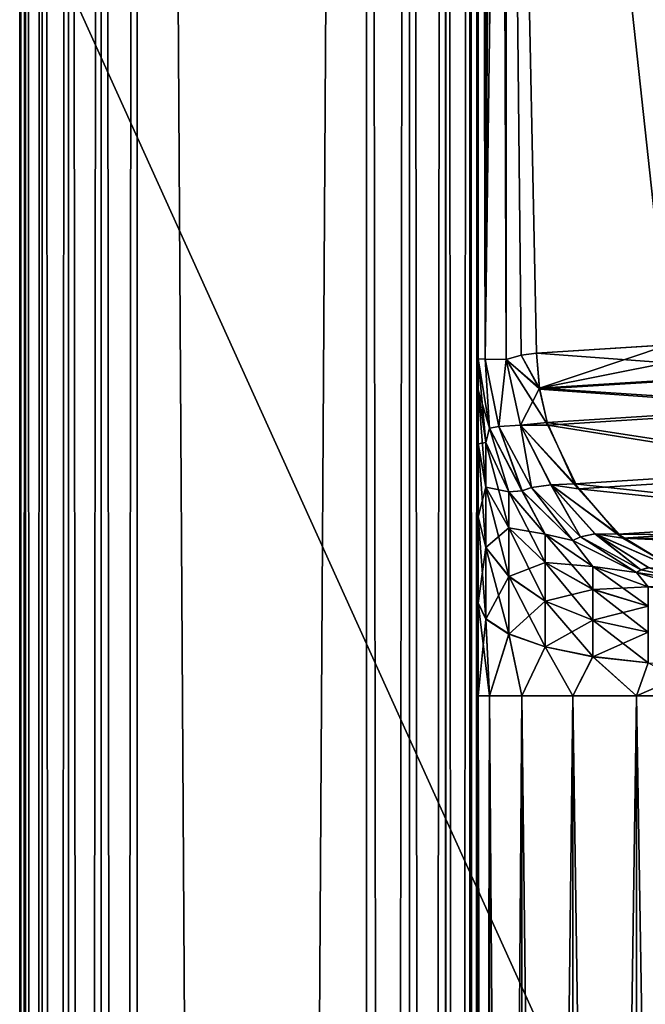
# Model space of a CAD drawing. Header units: millimetres. Extents: x -41 to 11, y -3 to 963.
# Tile 1000 of 1056: x -40.88 to -39.51, y 923.99 to 926.13. Entities that reach past the tile are written whole.
import ezdxf

# ---------------------------------------------------------------- set-up
doc = ezdxf.new("R2010")
doc.units = ezdxf.units.MM
doc.header["$LTSCALE"] = 65.185185
for name, color, linetype in [('2190', 7, 'CONTINUOUS'), ('2194', 7, 'CONTINUOUS'), ('2199', 7, 'CONTINUOUS'), ('2200', 7, 'CONTINUOUS'), ('2201', 7, 'CONTINUOUS'), ('2203', 7, 'CONTINUOUS'), ('2204', 7, 'CONTINUOUS'), ('2218', 7, 'CONTINUOUS'), ('2268', 7, 'CONTINUOUS'), ('2311', 7, 'CONTINUOUS'), ('2312', 7, 'CONTINUOUS'), ('2314', 7, 'CONTINUOUS'), ('2315', 7, 'CONTINUOUS'), ('2343', 7, 'CONTINUOUS'), ('2344', 7, 'CONTINUOUS'), ('2363', 7, 'CONTINUOUS'), ('2364', 7, 'CONTINUOUS'), ('2368', 7, 'CONTINUOUS'), ('2369', 7, 'CONTINUOUS'), ('2375', 7, 'CONTINUOUS'), ('2376', 7, 'CONTINUOUS'), ('2377', 7, 'CONTINUOUS'), ('2410', 7, 'CONTINUOUS'), ('2414', 7, 'CONTINUOUS'), ('3163', 7, 'CONTINUOUS'), ('3165', 7, 'CONTINUOUS'), ('3166', 7, 'CONTINUOUS'), ('3226', 7, 'CONTINUOUS'), ('3227', 7, 'CONTINUOUS')]:
    doc.layers.add(name, color=color, linetype=linetype)

msp = doc.modelspace()

# ---------------------------------------------------------------- linework, layer by layer
at = {"layer": '2190', "linetype": 'Continuous'}
for points in [[(-38.9462, 925.3205, 88.3065), (-38.9121, 925.2737, 88.244), (-39.8156, 928.6981, 89.8859), (-38.9462, 925.3205, 88.3065)], [(-38.984, 925.3617, 88.3761), (-38.9462, 925.3205, 88.3065), (-39.8156, 928.6981, 89.8859), (-38.984, 925.3617, 88.3761)], [(-39.057, 925.4153, 88.5109), (-38.984, 925.3617, 88.3761), (-39.8156, 928.6981, 89.8859), (-39.057, 925.4153, 88.5109)], [(-39.0747, 925.4237, 88.5436), (-39.057, 925.4153, 88.5109), (-39.8156, 928.6981, 89.8859), (-39.0747, 925.4237, 88.5436)], [(-39.1751, 925.4421, 88.7295), (-39.0747, 925.4237, 88.5436), (-39.8156, 928.6981, 89.8859), (-39.1751, 925.4421, 88.7295)], [(-39.7479, 925.4062, 89.7875), (-39.1751, 925.4421, 88.7295), (-39.8156, 928.6981, 89.8859), (-39.7479, 925.4062, 89.7875)], [(-39.7811, 925.4016, 89.8488), (-39.7479, 925.4062, 89.7875), (-39.8156, 928.6981, 89.8859), (-39.7811, 925.4016, 89.8488)], [(-39.8142, 925.392, 89.9095), (-39.7811, 925.4016, 89.8488), (-39.8156, 928.6981, 89.8859), (-39.8142, 925.392, 89.9095)], [(-38.9121, 925.2737, 88.244), (-37.2415, 928.0826, 85.0042), (-39.8156, 928.6981, 89.8859), (-38.9121, 925.2737, 88.244)], [(-39.4602, 925.4242, 89.2571), (-39.1751, 925.4421, 88.7295), (-39.7479, 925.4062, 89.7875), (-39.4602, 925.4242, 89.2571)]]:
    msp.add_3dface(points, dxfattribs=at)
at = {"layer": '2194', "linetype": 'Continuous'}
for points in [[(-37.2415, 928.0826, 16.9958), (-37.2415, 922.4816, 16.8076), (-39.8172, 932.0157, 12.1406), (-37.2415, 928.0826, 16.9958)], [(-39.8172, 932.0157, 12.1406), (-37.2415, 922.4816, 16.8076), (-39.8156, 928.6981, 12.1141), (-39.8172, 932.0157, 12.1406)], [(-38.9782, 925.3559, 13.6345), (-39.8156, 928.6981, 12.1141), (-38.9019, 925.2574, 13.7747), (-38.9782, 925.3559, 13.6345)], [(-39.8156, 928.6981, 12.1141), (-37.2415, 922.4816, 16.8076), (-38.9019, 925.2574, 13.7747), (-39.8156, 928.6981, 12.1141)], [(-38.982, 925.3597, 13.6275), (-39.8156, 928.6981, 12.1141), (-38.9782, 925.3559, 13.6345), (-38.982, 925.3597, 13.6275)], [(-39.0728, 925.4229, 13.4599), (-39.8156, 928.6981, 12.1141), (-38.982, 925.3597, 13.6275), (-39.0728, 925.4229, 13.4599)], [(-39.0766, 925.4246, 13.4529), (-39.8156, 928.6981, 12.1141), (-39.0728, 925.4229, 13.4599), (-39.0766, 925.4246, 13.4529)], [(-39.1751, 925.4421, 13.2705), (-39.8156, 928.6981, 12.1141), (-39.0766, 925.4246, 13.4529), (-39.1751, 925.4421, 13.2705)], [(-39.4602, 925.4242, 12.7429), (-39.8156, 928.6981, 12.1141), (-39.1751, 925.4421, 13.2705), (-39.4602, 925.4242, 12.7429)], [(-39.7479, 925.4062, 12.2125), (-39.8156, 928.6981, 12.1141), (-39.4602, 925.4242, 12.7429), (-39.7479, 925.4062, 12.2125)], [(-39.7813, 925.4016, 12.1512), (-39.8156, 928.6981, 12.1141), (-39.7479, 925.4062, 12.2125), (-39.7813, 925.4016, 12.1512)], [(-39.8142, 925.392, 12.0905), (-39.8156, 928.6981, 12.1141), (-39.7813, 925.4016, 12.1512), (-39.8142, 925.392, 12.0905)]]:
    msp.add_3dface(points, dxfattribs=at)
at = {"layer": '2199', "linetype": 'Continuous'}
for points in [[(-39.8595, 925.3928, 90.0248), (-39.875, 938.6882, 90.024), (-39.875, 932.041, 90.0923), (-39.8595, 925.3928, 90.0248)], [(-39.8613, 938.6869, 89.9076), (-39.875, 938.6882, 90.024), (-39.8595, 925.3928, 90.0248), (-39.8613, 938.6869, 89.9076)], [(-39.8142, 925.392, 89.9095), (-39.8613, 938.6869, 89.9076), (-39.8595, 925.3928, 90.0248), (-39.8142, 925.392, 89.9095)], [(-39.8142, 925.392, 89.9095), (-39.8156, 928.6981, 89.8859), (-39.8613, 938.6869, 89.9076), (-39.8142, 925.392, 89.9095)], [(-39.875, 925.3938, 90.1483), (-39.8595, 925.3928, 90.0248), (-39.875, 932.041, 90.0923), (-39.875, 925.3938, 90.1483)]]:
    msp.add_3dface(points, dxfattribs=at)
at = {"layer": '2200', "linetype": 'Continuous'}
for points in [[(-39.8595, 925.3928, 90.0248), (-39.875, 925.3938, 90.1483), (-39.8505, 925.2422, 90.1178), (-39.8595, 925.3928, 90.0248)], [(-39.8142, 925.392, 89.9095), (-39.8595, 925.3928, 90.0248), (-39.8299, 925.246, 90.0027), (-39.8142, 925.392, 89.9095)], [(-39.8299, 925.246, 90.0027), (-39.8595, 925.3928, 90.0248), (-39.8505, 925.2422, 90.1178), (-39.8299, 925.246, 90.0027)], [(-39.8142, 925.392, 89.9095), (-39.8299, 925.246, 90.0027), (-39.7828, 925.2491, 89.8977), (-39.8142, 925.392, 89.9095)], [(-39.7794, 925.1055, 90.0902), (-39.8299, 925.246, 90.0027), (-39.8505, 925.2422, 90.1178), (-39.7794, 925.1055, 90.0902)], [(-39.8299, 925.246, 90.0027), (-39.7586, 925.1127, 89.994), (-39.7828, 925.2491, 89.8977), (-39.8299, 925.246, 90.0027)], [(-39.7586, 925.1127, 89.994), (-39.8299, 925.246, 90.0027), (-39.7794, 925.1055, 90.0902), (-39.7586, 925.1127, 89.994)], [(-39.7828, 925.2491, 89.8977), (-39.7586, 925.1127, 89.994), (-39.7162, 925.1188, 89.9076), (-39.7828, 925.2491, 89.8977)], [(-39.7586, 925.1127, 89.994), (-39.6521, 925.0052, 89.9994), (-39.7162, 925.1188, 89.9076), (-39.7586, 925.1127, 89.994)], [(-39.7162, 925.1188, 89.9076), (-39.6521, 925.0052, 89.9994), (-39.6204, 925.0122, 89.9381), (-39.7162, 925.1188, 89.9076)], [(-39.6688, 924.9972, 90.0683), (-39.7586, 925.1127, 89.994), (-39.7794, 925.1055, 90.0902), (-39.6688, 924.9972, 90.0683)], [(-39.6521, 925.0052, 89.9994), (-39.7586, 925.1127, 89.994), (-39.6688, 924.9972, 90.0683), (-39.6521, 925.0052, 89.9994)], [(-39.6521, 925.0052, 89.9994), (-39.5202, 924.9333, 90.0185), (-39.6204, 925.0122, 89.9381), (-39.6521, 925.0052, 89.9994)], [(-39.6204, 925.0122, 89.9381), (-39.5202, 924.9333, 90.0185), (-39.5032, 924.9383, 89.9868), (-39.6204, 925.0122, 89.9381)], [(-39.5295, 924.9276, 90.0543), (-39.6521, 925.0052, 89.9994), (-39.6688, 924.9972, 90.0683), (-39.5295, 924.9276, 90.0543)], [(-39.5202, 924.9333, 90.0185), (-39.6521, 925.0052, 89.9994), (-39.5295, 924.9276, 90.0543), (-39.5202, 924.9333, 90.0185)], [(-39.375, 924.9036, 90.0494), (-39.5202, 924.9333, 90.0185), (-39.5295, 924.9276, 90.0543), (-39.375, 924.9036, 90.0494)], [(-39.5202, 924.9333, 90.0185), (-39.375, 924.9036, 90.0494), (-39.5032, 924.9383, 89.9868), (-39.5202, 924.9333, 90.0185)]]:
    msp.add_3dface(points, dxfattribs=at)
at = {"layer": '2201', "linetype": 'Continuous'}
for points in [[(-39.858, 925.2111, 90.2825), (-39.875, 925.3938, 90.1483), (-39.875, 925.3264, 90.3414), (-39.858, 925.2111, 90.2825)], [(-39.8505, 925.2422, 90.1178), (-39.875, 925.3938, 90.1483), (-39.858, 925.2111, 90.2825), (-39.8505, 925.2422, 90.1178)], [(-39.858, 925.2111, 90.2825), (-39.875, 925.3264, 90.3414), (-39.858, 925.1138, 90.4218), (-39.858, 925.2111, 90.2825)], [(-39.858, 925.1138, 90.4218), (-39.875, 925.3264, 90.3414), (-39.875, 925.2088, 90.5097), (-39.858, 925.1138, 90.4218)], [(-39.808, 925.1038, 90.2276), (-39.8505, 925.2422, 90.1178), (-39.858, 925.2111, 90.2825), (-39.808, 925.1038, 90.2276)], [(-39.7794, 925.1055, 90.0902), (-39.8505, 925.2422, 90.1178), (-39.808, 925.1038, 90.2276), (-39.7794, 925.1055, 90.0902)], [(-39.858, 924.9824, 90.5294), (-39.875, 925.2088, 90.5097), (-39.875, 925.0499, 90.6398), (-39.858, 924.9824, 90.5294)], [(-39.858, 925.1138, 90.4218), (-39.875, 925.2088, 90.5097), (-39.858, 924.9824, 90.5294), (-39.858, 925.1138, 90.4218)], [(-39.808, 925.1038, 90.2276), (-39.858, 925.2111, 90.2825), (-39.808, 925.0254, 90.3398), (-39.808, 925.1038, 90.2276)], [(-39.808, 925.0254, 90.3398), (-39.858, 925.2111, 90.2825), (-39.858, 925.1138, 90.4218), (-39.808, 925.0254, 90.3398)], [(-39.808, 925.0254, 90.3398), (-39.858, 925.1138, 90.4218), (-39.808, 924.9195, 90.4265), (-39.808, 925.0254, 90.3398)], [(-39.808, 924.9195, 90.4265), (-39.858, 925.1138, 90.4218), (-39.858, 924.9824, 90.5294), (-39.808, 924.9195, 90.4265)], [(-39.7286, 925.0116, 90.1805), (-39.7794, 925.1055, 90.0902), (-39.808, 925.1038, 90.2276), (-39.7286, 925.0116, 90.1805)], [(-39.7286, 924.9494, 90.2694), (-39.808, 925.1038, 90.2276), (-39.808, 925.0254, 90.3398), (-39.7286, 924.9494, 90.2694)], [(-39.7286, 925.0116, 90.1805), (-39.808, 925.1038, 90.2276), (-39.7286, 924.9494, 90.2694), (-39.7286, 925.0116, 90.1805)], [(-39.6688, 924.9972, 90.0683), (-39.7794, 925.1055, 90.0902), (-39.7286, 925.0116, 90.1805), (-39.6688, 924.9972, 90.0683)], [(-39.858, 924.9824, 90.5294), (-39.875, 925.0499, 90.6398), (-39.858, 924.8267, 90.5974), (-39.858, 924.9824, 90.5294)], [(-39.858, 924.8267, 90.5974), (-39.875, 925.0499, 90.6398), (-39.875, 924.8618, 90.7219), (-39.858, 924.8267, 90.5974)], [(-39.7286, 924.9494, 90.2694), (-39.808, 925.0254, 90.3398), (-39.7286, 924.8654, 90.3382), (-39.7286, 924.9494, 90.2694)], [(-39.7286, 924.8654, 90.3382), (-39.808, 925.0254, 90.3398), (-39.808, 924.9195, 90.4265), (-39.7286, 924.8654, 90.3382)], [(-39.625, 924.8911, 90.2154), (-39.7286, 925.0116, 90.1805), (-39.7286, 924.9494, 90.2694), (-39.625, 924.8911, 90.2154)], [(-39.625, 924.9408, 90.1443), (-39.7286, 925.0116, 90.1805), (-39.625, 924.8911, 90.2154), (-39.625, 924.9408, 90.1443)], [(-39.625, 924.9408, 90.1443), (-39.6688, 924.9972, 90.0683), (-39.7286, 925.0116, 90.1805), (-39.625, 924.9408, 90.1443)], [(-39.5295, 924.9276, 90.0543), (-39.6688, 924.9972, 90.0683), (-39.625, 924.9408, 90.1443), (-39.5295, 924.9276, 90.0543)], [(-39.808, 924.9195, 90.4265), (-39.858, 924.9824, 90.5294), (-39.808, 924.794, 90.4813), (-39.808, 924.9195, 90.4265)], [(-39.808, 924.794, 90.4813), (-39.858, 924.9824, 90.5294), (-39.858, 924.8267, 90.5974), (-39.808, 924.794, 90.4813)], [(-39.625, 924.8911, 90.2154), (-39.7286, 924.9494, 90.2694), (-39.625, 924.824, 90.2704), (-39.625, 924.8911, 90.2154)], [(-39.625, 924.824, 90.2704), (-39.7286, 924.9494, 90.2694), (-39.7286, 924.8654, 90.3382), (-39.625, 924.824, 90.2704)], [(-39.5044, 924.8545, 90.1815), (-39.625, 924.9408, 90.1443), (-39.625, 924.8911, 90.2154), (-39.5044, 924.8545, 90.1815)], [(-39.5044, 924.8963, 90.1216), (-39.5295, 924.9276, 90.0543), (-39.625, 924.9408, 90.1443), (-39.5044, 924.8963, 90.1216)], [(-39.5044, 924.8963, 90.1216), (-39.625, 924.9408, 90.1443), (-39.5044, 924.8545, 90.1815), (-39.5044, 924.8963, 90.1216)], [(-39.375, 924.9036, 90.0494), (-39.5295, 924.9276, 90.0543), (-39.375, 924.8812, 90.1138), (-39.375, 924.9036, 90.0494)], [(-39.375, 924.8812, 90.1138), (-39.5295, 924.9276, 90.0543), (-39.5044, 924.8963, 90.1216), (-39.375, 924.8812, 90.1138)], [(-39.7286, 924.8654, 90.3382), (-39.808, 924.9195, 90.4265), (-39.7286, 924.766, 90.3816), (-39.7286, 924.8654, 90.3382)], [(-39.7286, 924.766, 90.3816), (-39.808, 924.9195, 90.4265), (-39.808, 924.794, 90.4813), (-39.7286, 924.766, 90.3816)], [(-39.5044, 924.8545, 90.1815), (-39.625, 924.8911, 90.2154), (-39.5044, 924.7979, 90.2278), (-39.5044, 924.8545, 90.1815)], [(-39.5044, 924.7979, 90.2278), (-39.625, 924.8911, 90.2154), (-39.625, 924.824, 90.2704), (-39.5044, 924.7979, 90.2278)], [(-39.858, 924.8267, 90.5974), (-39.875, 924.8618, 90.7219), (-39.8505, 924.6586, 90.5955), (-39.858, 924.8267, 90.5974)], [(-39.8505, 924.6586, 90.5955), (-39.875, 924.8618, 90.7219), (-39.875, 924.6586, 90.75), (-39.8505, 924.6586, 90.5955)], [(-39.625, 924.7445, 90.3051), (-39.7286, 924.8654, 90.3382), (-39.7286, 924.766, 90.3816), (-39.625, 924.7445, 90.3051)], [(-39.625, 924.824, 90.2704), (-39.7286, 924.8654, 90.3382), (-39.625, 924.7445, 90.3051), (-39.625, 924.824, 90.2704)], [(-39.808, 924.794, 90.4813), (-39.858, 924.8267, 90.5974), (-39.8505, 924.6586, 90.5955), (-39.808, 924.794, 90.4813)], [(-39.5044, 924.7979, 90.2278), (-39.625, 924.824, 90.2704), (-39.5044, 924.7309, 90.2571), (-39.5044, 924.7979, 90.2278)], [(-39.5044, 924.7309, 90.2571), (-39.625, 924.824, 90.2704), (-39.625, 924.7445, 90.3051), (-39.5044, 924.7309, 90.2571)], [(-39.7795, 924.6586, 90.4561), (-39.808, 924.794, 90.4813), (-39.8505, 924.6586, 90.5955), (-39.7795, 924.6586, 90.4561)], [(-39.7286, 924.766, 90.3816), (-39.808, 924.794, 90.4813), (-39.7795, 924.6586, 90.4561), (-39.7286, 924.766, 90.3816)], [(-39.6689, 924.6586, 90.3455), (-39.7286, 924.766, 90.3816), (-39.7795, 924.6586, 90.4561), (-39.6689, 924.6586, 90.3455)], [(-39.625, 924.7445, 90.3051), (-39.7286, 924.766, 90.3816), (-39.6689, 924.6586, 90.3455), (-39.625, 924.7445, 90.3051)], [(-39.5295, 924.6586, 90.2745), (-39.625, 924.7445, 90.3051), (-39.6689, 924.6586, 90.3455), (-39.5295, 924.6586, 90.2745)], [(-39.5044, 924.7309, 90.2571), (-39.625, 924.7445, 90.3051), (-39.5295, 924.6586, 90.2745), (-39.5044, 924.7309, 90.2571)], [(-39.375, 924.6586, 90.25), (-39.5044, 924.7309, 90.2571), (-39.5295, 924.6586, 90.2745), (-39.375, 924.6586, 90.25)]]:
    msp.add_3dface(points, dxfattribs=at)
at = {"layer": '2203', "linetype": 'Continuous'}
for points in [[(-39.7811, 925.4016, 89.8488), (-39.8142, 925.392, 89.9095), (-39.7414, 925.3295, 89.7883), (-39.7811, 925.4016, 89.8488)], [(-39.7479, 925.4062, 89.7875), (-39.7811, 925.4016, 89.8488), (-39.7414, 925.3295, 89.7883), (-39.7479, 925.4062, 89.7875)], [(-39.8142, 925.392, 89.9095), (-39.7828, 925.2491, 89.8977), (-39.7414, 925.3295, 89.7883), (-39.8142, 925.392, 89.9095)], [(-39.7414, 925.3295, 89.7883), (-39.7828, 925.2491, 89.8977), (-39.7246, 925.2548, 89.7949), (-39.7414, 925.3295, 89.7883)], [(-39.7246, 925.2548, 89.7949), (-39.7828, 925.2491, 89.8977), (-39.664, 925.121, 89.8231), (-39.7246, 925.2548, 89.7949)], [(-39.7828, 925.2491, 89.8977), (-39.7162, 925.1188, 89.9076), (-39.664, 925.121, 89.8231), (-39.7828, 925.2491, 89.8977)], [(-39.664, 925.121, 89.8231), (-39.7162, 925.1188, 89.9076), (-39.5695, 925.011, 89.8706), (-39.664, 925.121, 89.8231)], [(-39.7162, 925.1188, 89.9076), (-39.6204, 925.0122, 89.9381), (-39.5695, 925.011, 89.8706), (-39.7162, 925.1188, 89.9076)], [(-39.5695, 925.011, 89.8706), (-39.6204, 925.0122, 89.9381), (-39.4469, 924.9364, 89.9346), (-39.5695, 925.011, 89.8706)], [(-39.6204, 925.0122, 89.9381), (-39.5032, 924.9383, 89.9868), (-39.4469, 924.9364, 89.9346), (-39.6204, 925.0122, 89.9381)]]:
    msp.add_3dface(points, dxfattribs=at)
at = {"layer": '2204', "linetype": 'Continuous'}
for points in [[(-39.1751, 925.4421, 88.7295), (-39.4602, 925.4242, 89.2571), (-39.7414, 925.3295, 89.7883), (-39.1751, 925.4421, 88.7295)], [(-39.1751, 925.4421, 88.7295), (-39.7414, 925.3295, 89.7883), (-39.1684, 925.3655, 88.7304), (-39.1751, 925.4421, 88.7295)], [(-39.4602, 925.4242, 89.2571), (-39.7479, 925.4062, 89.7875), (-39.7414, 925.3295, 89.7883), (-39.4602, 925.4242, 89.2571)], [(-39.1684, 925.3655, 88.7304), (-39.7414, 925.3295, 89.7883), (-39.1515, 925.2909, 88.737), (-39.1684, 925.3655, 88.7304)], [(-39.7414, 925.3295, 89.7883), (-39.7246, 925.2548, 89.7949), (-39.1515, 925.2909, 88.737), (-39.7414, 925.3295, 89.7883)], [(-39.1515, 925.2909, 88.737), (-39.7246, 925.2548, 89.7949), (-39.0908, 925.1574, 88.7651), (-39.1515, 925.2909, 88.737)], [(-39.7246, 925.2548, 89.7949), (-39.664, 925.121, 89.8231), (-39.0908, 925.1574, 88.7651), (-39.7246, 925.2548, 89.7949)], [(-39.0908, 925.1574, 88.7651), (-39.664, 925.121, 89.8231), (-38.9961, 925.0476, 88.8123), (-39.0908, 925.1574, 88.7651)], [(-39.664, 925.121, 89.8231), (-39.5695, 925.011, 89.8706), (-38.9961, 925.0476, 88.8123), (-39.664, 925.121, 89.8231)], [(-38.9961, 925.0476, 88.8123), (-39.5695, 925.011, 89.8706), (-38.9372, 925.005, 88.8426), (-38.9961, 925.0476, 88.8123)], [(-39.5695, 925.011, 89.8706), (-39.4469, 924.9364, 89.9346), (-38.9372, 925.005, 88.8426), (-39.5695, 925.011, 89.8706)]]:
    msp.add_3dface(points, dxfattribs=at)
at = {"layer": '2218', "linetype": 'Continuous'}
for points in [[(-39.8505, 924.6586, 90.5955), (-39.875, 924.6586, 90.75), (-39.8505, 915.1414, 90.5955), (-39.8505, 924.6586, 90.5955)], [(-39.875, 924.6586, 90.75), (-39.875, 915.1414, 90.75), (-39.8505, 915.1414, 90.5955), (-39.875, 924.6586, 90.75)], [(-39.7795, 924.6586, 90.4561), (-39.8505, 924.6586, 90.5955), (-39.7795, 915.1414, 90.4561), (-39.7795, 924.6586, 90.4561)], [(-39.8505, 924.6586, 90.5955), (-39.8505, 915.1414, 90.5955), (-39.7795, 915.1414, 90.4561), (-39.8505, 924.6586, 90.5955)], [(-39.6689, 924.6586, 90.3455), (-39.7795, 924.6586, 90.4561), (-39.6689, 915.1414, 90.3455), (-39.6689, 924.6586, 90.3455)], [(-39.7795, 924.6586, 90.4561), (-39.7795, 915.1414, 90.4561), (-39.6689, 915.1414, 90.3455), (-39.7795, 924.6586, 90.4561)], [(-39.5295, 924.6586, 90.2745), (-39.6689, 924.6586, 90.3455), (-39.5295, 915.1414, 90.2745), (-39.5295, 924.6586, 90.2745)], [(-39.6689, 924.6586, 90.3455), (-39.6689, 915.1414, 90.3455), (-39.5295, 915.1414, 90.2745), (-39.6689, 924.6586, 90.3455)], [(-39.375, 924.6586, 90.25), (-39.5295, 924.6586, 90.2745), (-39.375, 915.1414, 90.25), (-39.375, 924.6586, 90.25)], [(-39.375, 915.1414, 90.25), (-39.5295, 924.6586, 90.2745), (-39.5295, 915.1414, 90.2745), (-39.375, 915.1414, 90.25)]]:
    msp.add_3dface(points, dxfattribs=at)
at = {"layer": '2268', "linetype": 'Continuous'}
for points in [[(-39.875, 915.1414, 11.25), (-39.875, 940.6065, 10.3935), (-39.875, 924.6586, 11.25), (-39.875, 915.1414, 11.25)], [(-39.875, 924.6586, 11.25), (-39.875, 940.6065, 10.3935), (-39.875, 924.8612, 11.2779), (-39.875, 924.6586, 11.25)], [(-39.875, 924.8612, 11.2779), (-39.875, 940.6065, 10.3935), (-39.875, 925.0494, 11.3599), (-39.875, 924.8612, 11.2779)], [(-39.875, 925.0494, 11.3599), (-39.875, 940.6065, 10.3935), (-39.875, 925.2084, 11.4899), (-39.875, 925.0494, 11.3599)], [(-39.875, 925.2084, 11.4899), (-39.875, 940.6065, 10.3935), (-39.875, 925.3261, 11.658), (-39.875, 925.2084, 11.4899)], [(-39.875, 925.3261, 11.658), (-39.875, 940.6065, 10.3935), (-39.875, 925.3938, 11.8517), (-39.875, 925.3261, 11.658)], [(-39.875, 925.3938, 11.8517), (-39.875, 940.6065, 10.3935), (-39.875, 932.041, 11.9077), (-39.875, 925.3938, 11.8517)], [(-39.875, 885.3803, 11.4612), (-39.875, 940.6065, 10.3935), (-39.875, 885.5001, 11.6115), (-39.875, 885.3803, 11.4612)], [(-39.875, 885.5001, 11.6115), (-39.875, 940.6065, 10.3935), (-39.875, 885.5777, 11.787), (-39.875, 885.5001, 11.6115)], [(-39.875, 940.6065, 10.3935), (-39.875, 915.1414, 11.25), (-39.875, 885.5777, 11.787), (-39.875, 940.6065, 10.3935)], [(-39.875, 924.6586, 90.75), (-39.875, 938.6882, 90.024), (-39.875, 940.6065, 91.6065), (-39.875, 924.6586, 90.75)], [(-39.875, 859.3935, 91.6065), (-39.875, 924.6586, 90.75), (-39.875, 940.6065, 91.6065), (-39.875, 859.3935, 91.6065)], [(-39.875, 875.3414, 11.25), (-39.875, 940.6065, 10.3935), (-39.875, 884.8586, 11.25), (-39.875, 875.3414, 11.25)], [(-39.875, 859.3935, 10.3935), (-39.875, 940.6065, 10.3935), (-39.875, 875.3414, 11.25), (-39.875, 859.3935, 10.3935)], [(-39.875, 884.8586, 11.25), (-39.875, 940.6065, 10.3935), (-39.875, 885.0483, 11.2744), (-39.875, 884.8586, 11.25)], [(-39.875, 885.0483, 11.2744), (-39.875, 940.6065, 10.3935), (-39.875, 885.2264, 11.3464), (-39.875, 885.0483, 11.2744)], [(-39.875, 885.2264, 11.3464), (-39.875, 940.6065, 10.3935), (-39.875, 885.3803, 11.4612), (-39.875, 885.2264, 11.3464)], [(-39.875, 932.041, 90.0923), (-39.875, 938.6882, 90.024), (-39.875, 924.6586, 90.75), (-39.875, 932.041, 90.0923)], [(-39.875, 925.3938, 90.1483), (-39.875, 932.041, 90.0923), (-39.875, 925.3264, 90.3414), (-39.875, 925.3938, 90.1483)], [(-39.875, 924.8618, 90.7219), (-39.875, 932.041, 90.0923), (-39.875, 924.6586, 90.75), (-39.875, 924.8618, 90.7219)], [(-39.875, 925.0499, 90.6398), (-39.875, 932.041, 90.0923), (-39.875, 924.8618, 90.7219), (-39.875, 925.0499, 90.6398)], [(-39.875, 925.2088, 90.5097), (-39.875, 932.041, 90.0923), (-39.875, 925.0499, 90.6398), (-39.875, 925.2088, 90.5097)], [(-39.875, 925.3264, 90.3414), (-39.875, 932.041, 90.0923), (-39.875, 925.2088, 90.5097), (-39.875, 925.3264, 90.3414)], [(-39.875, 915.1414, 90.75), (-39.875, 924.6586, 90.75), (-39.875, 859.3935, 91.6065), (-39.875, 915.1414, 90.75)]]:
    msp.add_3dface(points, dxfattribs=at)
at = {"layer": '2311', "linetype": 'Continuous'}
for points in [[(-39.7479, 925.4062, 12.2125), (-39.4602, 925.4242, 12.7429), (-39.1681, 925.3633, 13.2694), (-39.7479, 925.4062, 12.2125)], [(-39.7479, 925.4062, 12.2125), (-39.1681, 925.3633, 13.2694), (-39.741, 925.3273, 12.2115), (-39.7479, 925.4062, 12.2125)], [(-39.1681, 925.3633, 13.2694), (-39.1498, 925.2852, 13.2623), (-39.741, 925.3273, 12.2115), (-39.1681, 925.3633, 13.2694)], [(-39.741, 925.3273, 12.2115), (-39.1498, 925.2852, 13.2623), (-39.7228, 925.2491, 12.2044), (-39.741, 925.3273, 12.2115)], [(-39.1498, 925.2852, 13.2623), (-39.0836, 925.1463, 13.2314), (-39.7228, 925.2491, 12.2044), (-39.1498, 925.2852, 13.2623)], [(-39.7228, 925.2491, 12.2044), (-39.0836, 925.1463, 13.2314), (-39.6568, 925.1099, 12.1734), (-39.7228, 925.2491, 12.2044)], [(-39.0836, 925.1463, 13.2314), (-38.9864, 925.0395, 13.1827), (-39.6568, 925.1099, 12.1734), (-39.0836, 925.1463, 13.2314)], [(-39.6568, 925.1099, 12.1734), (-38.9864, 925.0395, 13.1827), (-39.5598, 925.0028, 12.1244), (-39.6568, 925.1099, 12.1734)], [(-38.9864, 925.0395, 13.1827), (-38.9291, 925.0002, 13.1532), (-39.5598, 925.0028, 12.1244), (-38.9864, 925.0395, 13.1827)], [(-38.9291, 925.0002, 13.1532), (-38.8684, 924.9714, 13.1214), (-39.5598, 925.0028, 12.1244), (-38.9291, 925.0002, 13.1532)], [(-39.5598, 925.0028, 12.1244), (-38.8684, 924.9714, 13.1214), (-39.4419, 924.9345, 12.0627), (-39.5598, 925.0028, 12.1244)]]:
    msp.add_3dface(points, dxfattribs=at)
at = {"layer": '2312', "linetype": 'Continuous'}
for points in [[(-39.8142, 925.392, 12.0905), (-39.7813, 925.4016, 12.1512), (-39.741, 925.3273, 12.2115), (-39.8142, 925.392, 12.0905)], [(-39.7813, 925.4016, 12.1512), (-39.7479, 925.4062, 12.2125), (-39.741, 925.3273, 12.2115), (-39.7813, 925.4016, 12.1512)], [(-39.8142, 925.392, 12.0905), (-39.7228, 925.2491, 12.2044), (-39.7827, 925.2491, 12.1023), (-39.8142, 925.392, 12.0905)], [(-39.8142, 925.392, 12.0905), (-39.741, 925.3273, 12.2115), (-39.7228, 925.2491, 12.2044), (-39.8142, 925.392, 12.0905)], [(-39.7228, 925.2491, 12.2044), (-39.6568, 925.1099, 12.1734), (-39.7827, 925.2491, 12.1023), (-39.7228, 925.2491, 12.2044)], [(-39.7827, 925.2491, 12.1023), (-39.6568, 925.1099, 12.1734), (-39.7161, 925.1186, 12.0924), (-39.7827, 925.2491, 12.1023)], [(-39.7161, 925.1186, 12.0924), (-39.5598, 925.0028, 12.1244), (-39.6202, 925.012, 12.0618), (-39.7161, 925.1186, 12.0924)], [(-39.6568, 925.1099, 12.1734), (-39.5598, 925.0028, 12.1244), (-39.7161, 925.1186, 12.0924), (-39.6568, 925.1099, 12.1734)], [(-39.6202, 925.012, 12.0618), (-39.4419, 924.9345, 12.0627), (-39.5031, 924.9382, 12.0132), (-39.6202, 925.012, 12.0618)], [(-39.5598, 925.0028, 12.1244), (-39.4419, 924.9345, 12.0627), (-39.6202, 925.012, 12.0618), (-39.5598, 925.0028, 12.1244)]]:
    msp.add_3dface(points, dxfattribs=at)
at = {"layer": '2314', "linetype": 'Continuous'}
for points in [[(-39.875, 925.3261, 11.658), (-39.875, 925.3938, 11.8517), (-39.8505, 925.2423, 11.8822), (-39.875, 925.3261, 11.658)], [(-39.875, 925.2084, 11.4899), (-39.875, 925.3261, 11.658), (-39.858, 925.2109, 11.717), (-39.875, 925.2084, 11.4899)], [(-39.858, 925.2109, 11.717), (-39.875, 925.3261, 11.658), (-39.8505, 925.2423, 11.8822), (-39.858, 925.2109, 11.717)], [(-39.808, 925.1036, 11.772), (-39.858, 925.2109, 11.717), (-39.8505, 925.2423, 11.8822), (-39.808, 925.1036, 11.772)], [(-39.7795, 925.1057, 11.9098), (-39.808, 925.1036, 11.772), (-39.8505, 925.2423, 11.8822), (-39.7795, 925.1057, 11.9098)], [(-39.858, 925.1135, 11.5779), (-39.875, 925.2084, 11.4899), (-39.858, 925.2109, 11.717), (-39.858, 925.1135, 11.5779)], [(-39.875, 925.0494, 11.3599), (-39.875, 925.2084, 11.4899), (-39.858, 925.1135, 11.5779), (-39.875, 925.0494, 11.3599)], [(-39.808, 925.1036, 11.772), (-39.858, 925.1135, 11.5779), (-39.858, 925.2109, 11.717), (-39.808, 925.1036, 11.772)], [(-39.858, 924.982, 11.4703), (-39.875, 925.0494, 11.3599), (-39.858, 925.1135, 11.5779), (-39.858, 924.982, 11.4703)], [(-39.808, 925.0251, 11.6599), (-39.858, 924.982, 11.4703), (-39.858, 925.1135, 11.5779), (-39.808, 925.0251, 11.6599)], [(-39.808, 925.0251, 11.6599), (-39.858, 925.1135, 11.5779), (-39.808, 925.1036, 11.772), (-39.808, 925.0251, 11.6599)], [(-39.7286, 925.0114, 11.8192), (-39.808, 925.1036, 11.772), (-39.7795, 925.1057, 11.9098), (-39.7286, 925.0114, 11.8192)], [(-39.7286, 925.0114, 11.8192), (-39.808, 925.0251, 11.6599), (-39.808, 925.1036, 11.772), (-39.7286, 925.0114, 11.8192)], [(-39.6689, 924.9972, 11.9317), (-39.7286, 925.0114, 11.8192), (-39.7795, 925.1057, 11.9098), (-39.6689, 924.9972, 11.9317)], [(-39.875, 924.8612, 11.2779), (-39.875, 925.0494, 11.3599), (-39.858, 924.982, 11.4703), (-39.875, 924.8612, 11.2779)], [(-39.808, 924.9191, 11.5733), (-39.858, 924.982, 11.4703), (-39.808, 925.0251, 11.6599), (-39.808, 924.9191, 11.5733)], [(-39.7286, 924.9492, 11.7303), (-39.808, 924.9191, 11.5733), (-39.808, 925.0251, 11.6599), (-39.7286, 924.9492, 11.7303)], [(-39.7286, 924.9492, 11.7303), (-39.808, 925.0251, 11.6599), (-39.7286, 925.0114, 11.8192), (-39.7286, 924.9492, 11.7303)], [(-39.625, 924.9407, 11.8555), (-39.7286, 925.0114, 11.8192), (-39.6689, 924.9972, 11.9317), (-39.625, 924.9407, 11.8555)], [(-39.625, 924.9407, 11.8555), (-39.7286, 924.9492, 11.7303), (-39.7286, 925.0114, 11.8192), (-39.625, 924.9407, 11.8555)], [(-39.5295, 924.9276, 11.9457), (-39.625, 924.9407, 11.8555), (-39.6689, 924.9972, 11.9317), (-39.5295, 924.9276, 11.9457)], [(-39.858, 924.8262, 11.4025), (-39.875, 924.8612, 11.2779), (-39.858, 924.982, 11.4703), (-39.858, 924.8262, 11.4025)], [(-39.808, 924.9191, 11.5733), (-39.858, 924.8262, 11.4025), (-39.858, 924.982, 11.4703), (-39.808, 924.9191, 11.5733)], [(-39.7286, 924.8652, 11.6616), (-39.808, 924.9191, 11.5733), (-39.7286, 924.9492, 11.7303), (-39.7286, 924.8652, 11.6616)], [(-39.625, 924.8909, 11.7844), (-39.7286, 924.9492, 11.7303), (-39.625, 924.9407, 11.8555), (-39.625, 924.8909, 11.7844)], [(-39.625, 924.8909, 11.7844), (-39.7286, 924.8652, 11.6616), (-39.7286, 924.9492, 11.7303), (-39.625, 924.8909, 11.7844)], [(-39.5044, 924.8962, 11.8782), (-39.625, 924.8909, 11.7844), (-39.625, 924.9407, 11.8555), (-39.5044, 924.8962, 11.8782)], [(-39.5044, 924.8962, 11.8782), (-39.625, 924.9407, 11.8555), (-39.5295, 924.9276, 11.9457), (-39.5044, 924.8962, 11.8782)], [(-39.375, 924.9036, 11.9506), (-39.5044, 924.8962, 11.8782), (-39.5295, 924.9276, 11.9457), (-39.375, 924.9036, 11.9506)], [(-39.808, 924.7936, 11.5186), (-39.858, 924.8262, 11.4025), (-39.808, 924.9191, 11.5733), (-39.808, 924.7936, 11.5186)], [(-39.7286, 924.8652, 11.6616), (-39.808, 924.7936, 11.5186), (-39.808, 924.9191, 11.5733), (-39.7286, 924.8652, 11.6616)], [(-39.625, 924.8238, 11.7295), (-39.7286, 924.8652, 11.6616), (-39.625, 924.8909, 11.7844), (-39.625, 924.8238, 11.7295)], [(-39.5044, 924.8543, 11.8184), (-39.625, 924.8909, 11.7844), (-39.5044, 924.8962, 11.8782), (-39.5044, 924.8543, 11.8184)], [(-39.5044, 924.8543, 11.8184), (-39.625, 924.8238, 11.7295), (-39.625, 924.8909, 11.7844), (-39.5044, 924.8543, 11.8184)], [(-39.875, 924.6586, 11.25), (-39.875, 924.8612, 11.2779), (-39.858, 924.8262, 11.4025), (-39.875, 924.6586, 11.25)], [(-39.7286, 924.7657, 11.6183), (-39.808, 924.7936, 11.5186), (-39.7286, 924.8652, 11.6616), (-39.7286, 924.7657, 11.6183)], [(-39.625, 924.8238, 11.7295), (-39.7286, 924.7657, 11.6183), (-39.7286, 924.8652, 11.6616), (-39.625, 924.8238, 11.7295)], [(-39.5044, 924.7977, 11.7721), (-39.625, 924.8238, 11.7295), (-39.5044, 924.8543, 11.8184), (-39.5044, 924.7977, 11.7721)], [(-39.8505, 924.6586, 11.4045), (-39.875, 924.6586, 11.25), (-39.858, 924.8262, 11.4025), (-39.8505, 924.6586, 11.4045)], [(-39.808, 924.7936, 11.5186), (-39.8505, 924.6586, 11.4045), (-39.858, 924.8262, 11.4025), (-39.808, 924.7936, 11.5186)], [(-39.625, 924.7442, 11.6948), (-39.7286, 924.7657, 11.6183), (-39.625, 924.8238, 11.7295), (-39.625, 924.7442, 11.6948)], [(-39.5044, 924.7977, 11.7721), (-39.625, 924.7442, 11.6948), (-39.625, 924.8238, 11.7295), (-39.5044, 924.7977, 11.7721)], [(-39.7795, 924.6586, 11.5439), (-39.8505, 924.6586, 11.4045), (-39.808, 924.7936, 11.5186), (-39.7795, 924.6586, 11.5439)], [(-39.7286, 924.7657, 11.6183), (-39.7795, 924.6586, 11.5439), (-39.808, 924.7936, 11.5186), (-39.7286, 924.7657, 11.6183)], [(-39.5044, 924.7307, 11.7429), (-39.625, 924.7442, 11.6948), (-39.5044, 924.7977, 11.7721), (-39.5044, 924.7307, 11.7429)], [(-39.6689, 924.6586, 11.6545), (-39.7795, 924.6586, 11.5439), (-39.7286, 924.7657, 11.6183), (-39.6689, 924.6586, 11.6545)], [(-39.625, 924.7442, 11.6948), (-39.6689, 924.6586, 11.6545), (-39.7286, 924.7657, 11.6183), (-39.625, 924.7442, 11.6948)], [(-39.5295, 924.6586, 11.7255), (-39.6689, 924.6586, 11.6545), (-39.625, 924.7442, 11.6948), (-39.5295, 924.6586, 11.7255)], [(-39.5044, 924.7307, 11.7429), (-39.5295, 924.6586, 11.7255), (-39.625, 924.7442, 11.6948), (-39.5044, 924.7307, 11.7429)], [(-39.375, 924.7261, 11.7593), (-39.5295, 924.6586, 11.7255), (-39.5044, 924.7307, 11.7429), (-39.375, 924.7261, 11.7593)], [(-39.375, 924.7261, 11.7593), (-39.375, 924.6586, 11.75), (-39.5295, 924.6586, 11.7255), (-39.375, 924.7261, 11.7593)]]:
    msp.add_3dface(points, dxfattribs=at)
at = {"layer": '2315', "linetype": 'Continuous'}
for points in [[(-39.875, 915.1414, 11.25), (-39.875, 924.6586, 11.25), (-39.8505, 924.6586, 11.4045), (-39.875, 915.1414, 11.25)], [(-39.875, 915.1414, 11.25), (-39.8505, 924.6586, 11.4045), (-39.8505, 915.1414, 11.4045), (-39.875, 915.1414, 11.25)], [(-39.8505, 915.1414, 11.4045), (-39.7795, 924.6586, 11.5439), (-39.7795, 915.1414, 11.5439), (-39.8505, 915.1414, 11.4045)], [(-39.8505, 924.6586, 11.4045), (-39.7795, 924.6586, 11.5439), (-39.8505, 915.1414, 11.4045), (-39.8505, 924.6586, 11.4045)], [(-39.7795, 915.1414, 11.5439), (-39.6689, 924.6586, 11.6545), (-39.6689, 915.1414, 11.6545), (-39.7795, 915.1414, 11.5439)], [(-39.7795, 924.6586, 11.5439), (-39.6689, 924.6586, 11.6545), (-39.7795, 915.1414, 11.5439), (-39.7795, 924.6586, 11.5439)], [(-39.6689, 915.1414, 11.6545), (-39.5295, 924.6586, 11.7255), (-39.5295, 915.1414, 11.7255), (-39.6689, 915.1414, 11.6545)], [(-39.6689, 924.6586, 11.6545), (-39.5295, 924.6586, 11.7255), (-39.6689, 915.1414, 11.6545), (-39.6689, 924.6586, 11.6545)], [(-39.5295, 924.6586, 11.7255), (-39.375, 924.6586, 11.75), (-39.5295, 915.1414, 11.7255), (-39.5295, 924.6586, 11.7255)], [(-39.375, 924.6586, 11.75), (-39.375, 915.1414, 11.75), (-39.5295, 915.1414, 11.7255), (-39.375, 924.6586, 11.75)]]:
    msp.add_3dface(points, dxfattribs=at)
at = {"layer": '2343', "linetype": 'Continuous'}
for points in [[(-39.8505, 925.2423, 11.8822), (-39.875, 925.3938, 11.8517), (-39.8595, 925.3928, 11.9752), (-39.8505, 925.2423, 11.8822)], [(-39.8595, 925.3928, 11.9752), (-39.8142, 925.392, 12.0905), (-39.8299, 925.246, 11.9973), (-39.8595, 925.3928, 11.9752)], [(-39.8505, 925.2423, 11.8822), (-39.8595, 925.3928, 11.9752), (-39.8299, 925.246, 11.9973), (-39.8505, 925.2423, 11.8822)], [(-39.8142, 925.392, 12.0905), (-39.7827, 925.2491, 12.1023), (-39.8299, 925.246, 11.9973), (-39.8142, 925.392, 12.0905)], [(-39.7795, 925.1057, 11.9098), (-39.8505, 925.2423, 11.8822), (-39.8299, 925.246, 11.9973), (-39.7795, 925.1057, 11.9098)], [(-39.8299, 925.246, 11.9973), (-39.7827, 925.2491, 12.1023), (-39.7586, 925.1127, 12.0061), (-39.8299, 925.246, 11.9973)], [(-39.7795, 925.1057, 11.9098), (-39.8299, 925.246, 11.9973), (-39.7586, 925.1127, 12.0061), (-39.7795, 925.1057, 11.9098)], [(-39.7827, 925.2491, 12.1023), (-39.7161, 925.1186, 12.0924), (-39.7586, 925.1127, 12.0061), (-39.7827, 925.2491, 12.1023)], [(-39.7586, 925.1127, 12.0061), (-39.7161, 925.1186, 12.0924), (-39.6521, 925.0052, 12.0006), (-39.7586, 925.1127, 12.0061)], [(-39.7161, 925.1186, 12.0924), (-39.6202, 925.012, 12.0618), (-39.6521, 925.0052, 12.0006), (-39.7161, 925.1186, 12.0924)], [(-39.6689, 924.9972, 11.9317), (-39.7795, 925.1057, 11.9098), (-39.7586, 925.1127, 12.0061), (-39.6689, 924.9972, 11.9317)], [(-39.6689, 924.9972, 11.9317), (-39.7586, 925.1127, 12.0061), (-39.6521, 925.0052, 12.0006), (-39.6689, 924.9972, 11.9317)], [(-39.6521, 925.0052, 12.0006), (-39.6202, 925.012, 12.0618), (-39.5202, 924.9333, 11.9816), (-39.6521, 925.0052, 12.0006)], [(-39.6202, 925.012, 12.0618), (-39.5031, 924.9382, 12.0132), (-39.5202, 924.9333, 11.9816), (-39.6202, 925.012, 12.0618)], [(-39.5295, 924.9276, 11.9457), (-39.6689, 924.9972, 11.9317), (-39.6521, 925.0052, 12.0006), (-39.5295, 924.9276, 11.9457)], [(-39.5295, 924.9276, 11.9457), (-39.6521, 925.0052, 12.0006), (-39.5202, 924.9333, 11.9816), (-39.5295, 924.9276, 11.9457)], [(-39.375, 924.9036, 11.9506), (-39.5295, 924.9276, 11.9457), (-39.5202, 924.9333, 11.9816), (-39.375, 924.9036, 11.9506)], [(-39.5031, 924.9382, 12.0132), (-39.375, 924.9036, 11.9506), (-39.5202, 924.9333, 11.9816), (-39.5031, 924.9382, 12.0132)]]:
    msp.add_3dface(points, dxfattribs=at)
at = {"layer": '2344', "linetype": 'Continuous'}
for points in [[(-39.8595, 925.3928, 11.9752), (-39.875, 938.6882, 11.976), (-39.8613, 938.6869, 12.0924), (-39.8595, 925.3928, 11.9752)], [(-39.875, 925.3938, 11.8517), (-39.875, 938.6882, 11.976), (-39.8595, 925.3928, 11.9752), (-39.875, 925.3938, 11.8517)], [(-39.875, 925.3938, 11.8517), (-39.875, 932.041, 11.9077), (-39.875, 938.6882, 11.976), (-39.875, 925.3938, 11.8517)], [(-39.8208, 938.6856, 12.2025), (-39.8595, 925.3928, 11.9752), (-39.8613, 938.6869, 12.0924), (-39.8208, 938.6856, 12.2025)], [(-39.8208, 938.6856, 12.2025), (-39.819, 935.3449, 12.17), (-39.8595, 925.3928, 11.9752), (-39.8208, 938.6856, 12.2025)], [(-39.819, 935.3449, 12.17), (-39.8172, 932.0157, 12.1406), (-39.8595, 925.3928, 11.9752), (-39.819, 935.3449, 12.17)], [(-39.8172, 932.0157, 12.1406), (-39.8156, 928.6981, 12.1141), (-39.8595, 925.3928, 11.9752), (-39.8172, 932.0157, 12.1406)], [(-39.8156, 928.6981, 12.1141), (-39.8142, 925.392, 12.0905), (-39.8595, 925.3928, 11.9752), (-39.8156, 928.6981, 12.1141)]]:
    msp.add_3dface(points, dxfattribs=at)
at = {"layer": '2363', "linetype": 'Continuous'}
for points in [[(-40.8624, 859.3804, 10.3019), (-40.875, 859.3804, 10.3804), (-40.8624, 940.6196, 10.3019), (-40.8624, 859.3804, 10.3019)], [(-40.875, 859.3804, 10.3804), (-40.875, 940.6196, 10.3804), (-40.8624, 940.6196, 10.3019), (-40.875, 859.3804, 10.3804)], [(-40.8257, 859.3804, 10.2313), (-40.8624, 859.3804, 10.3019), (-40.8257, 940.6196, 10.2314), (-40.8257, 859.3804, 10.2313)], [(-40.8257, 940.6196, 10.2314), (-40.8624, 859.3804, 10.3019), (-40.8624, 940.6196, 10.3019), (-40.8257, 940.6196, 10.2314)], [(-40.7688, 940.6196, 10.1759), (-40.8257, 859.3804, 10.2313), (-40.8257, 940.6196, 10.2314), (-40.7688, 940.6196, 10.1759)], [(-40.7686, 859.3804, 10.1758), (-40.8257, 859.3804, 10.2313), (-40.7688, 940.6196, 10.1759), (-40.7686, 859.3804, 10.1758)], [(-40.6973, 940.6196, 10.1411), (-40.7686, 859.3804, 10.1758), (-40.7688, 940.6196, 10.1759), (-40.6973, 940.6196, 10.1411)], [(-40.697, 859.3804, 10.141), (-40.7686, 859.3804, 10.1758), (-40.6973, 940.6196, 10.1411), (-40.697, 859.3804, 10.141)], [(-40.6185, 940.6196, 10.1305), (-40.697, 859.3804, 10.141), (-40.6973, 940.6196, 10.1411), (-40.6185, 940.6196, 10.1305)], [(-40.6185, 859.3804, 10.1305), (-40.697, 859.3804, 10.141), (-40.6185, 940.6196, 10.1305), (-40.6185, 859.3804, 10.1305)]]:
    msp.add_3dface(points, dxfattribs=at)
at = {"layer": '2364', "linetype": 'Continuous'}
for points in [[(-40.875, 859.3804, 91.6196), (-40.875, 940.6196, 91.6196), (-40.875, 862.4331, 89.0159), (-40.875, 859.3804, 91.6196)], [(-40.875, 862.4331, 89.0159), (-40.875, 940.6196, 91.6196), (-40.875, 867.726, 89.0753), (-40.875, 862.4331, 89.0159)], [(-40.875, 867.726, 89.0753), (-40.875, 940.6196, 91.6196), (-40.875, 873.5575, 89.1301), (-40.875, 867.726, 89.0753)], [(-40.875, 873.5575, 89.1301), (-40.875, 940.6196, 91.6196), (-40.875, 879.8139, 89.1768), (-40.875, 873.5575, 89.1301)], [(-40.875, 879.8139, 89.1768), (-40.875, 940.6196, 91.6196), (-40.875, 886.3794, 89.2122), (-40.875, 879.8139, 89.1768)], [(-40.875, 886.3794, 89.2122), (-40.875, 940.6196, 91.6196), (-40.875, 893.1418, 89.2343), (-40.875, 886.3794, 89.2122)], [(-40.875, 893.1418, 89.2343), (-40.875, 940.6196, 91.6196), (-40.875, 900, 89.2418), (-40.875, 893.1418, 89.2343)], [(-40.875, 900, 89.2418), (-40.875, 940.6196, 91.6196), (-40.875, 906.8582, 89.2343), (-40.875, 900, 89.2418)], [(-40.875, 906.8582, 89.2343), (-40.875, 940.6196, 91.6196), (-40.875, 913.6206, 89.2122), (-40.875, 906.8582, 89.2343)], [(-40.875, 913.6206, 89.2122), (-40.875, 940.6196, 91.6196), (-40.875, 920.1861, 89.1768), (-40.875, 913.6206, 89.2122)], [(-40.875, 920.1861, 89.1768), (-40.875, 940.6196, 91.6196), (-40.875, 926.4425, 89.1301), (-40.875, 920.1861, 89.1768)], [(-40.875, 940.6196, 10.3804), (-40.875, 859.3804, 10.3804), (-40.875, 937.5669, 12.9841), (-40.875, 940.6196, 10.3804)], [(-40.875, 937.5669, 12.9841), (-40.875, 859.3804, 10.3804), (-40.875, 932.274, 12.9247), (-40.875, 937.5669, 12.9841)], [(-40.875, 932.274, 12.9247), (-40.875, 859.3804, 10.3804), (-40.875, 926.4425, 12.8699), (-40.875, 932.274, 12.9247)], [(-40.875, 926.4425, 12.8699), (-40.875, 859.3804, 10.3804), (-40.875, 920.1861, 12.8232), (-40.875, 926.4425, 12.8699)]]:
    msp.add_3dface(points, dxfattribs=at)
at = {"layer": '2368', "linetype": 'Continuous'}
for points in [[(-40.1185, 859.3935, 10.1436), (-40.6185, 940.6196, 10.1305), (-40.1185, 940.6065, 10.1436), (-40.1185, 859.3935, 10.1436)], [(-40.1185, 859.3935, 10.1436), (-40.6185, 859.3804, 10.1305), (-40.6185, 940.6196, 10.1305), (-40.1185, 859.3935, 10.1436)]]:
    msp.add_3dface(points, dxfattribs=at)
at = {"layer": '2369', "linetype": 'Continuous'}
for points in [[(-40.1185, 859.3935, 10.1436), (-40.1185, 940.6065, 10.1436), (-40.025, 940.6065, 10.1644), (-40.1185, 859.3935, 10.1436)], [(-40.0248, 859.3935, 10.1645), (-40.1185, 859.3935, 10.1436), (-40.025, 940.6065, 10.1644), (-40.0248, 859.3935, 10.1645)], [(-39.946, 940.6065, 10.2191), (-40.0248, 859.3935, 10.1645), (-40.025, 940.6065, 10.1644), (-39.946, 940.6065, 10.2191)], [(-39.9459, 859.3935, 10.2191), (-40.0248, 859.3935, 10.1645), (-39.946, 940.6065, 10.2191), (-39.9459, 859.3935, 10.2191)], [(-39.8934, 940.6065, 10.2994), (-39.9459, 859.3935, 10.2191), (-39.946, 940.6065, 10.2191), (-39.8934, 940.6065, 10.2994)], [(-39.8934, 859.3935, 10.2994), (-39.9459, 859.3935, 10.2191), (-39.8934, 940.6065, 10.2994), (-39.8934, 859.3935, 10.2994)], [(-39.875, 940.6065, 10.3935), (-39.875, 859.3935, 10.3935), (-39.8934, 859.3935, 10.2994), (-39.875, 940.6065, 10.3935)], [(-39.875, 940.6065, 10.3935), (-39.8934, 859.3935, 10.2994), (-39.8934, 940.6065, 10.2994), (-39.875, 940.6065, 10.3935)]]:
    msp.add_3dface(points, dxfattribs=at)
at = {"layer": '2375', "linetype": 'Continuous'}
for points in [[(-40.8624, 940.6196, 91.6981), (-40.875, 940.6196, 91.6196), (-40.8624, 859.3804, 91.6981), (-40.8624, 940.6196, 91.6981)], [(-40.875, 940.6196, 91.6196), (-40.875, 859.3804, 91.6196), (-40.8624, 859.3804, 91.6981), (-40.875, 940.6196, 91.6196)], [(-40.8257, 859.3804, 91.7686), (-40.8624, 940.6196, 91.6981), (-40.8624, 859.3804, 91.6981), (-40.8257, 859.3804, 91.7686)], [(-40.8257, 940.6196, 91.7687), (-40.8624, 940.6196, 91.6981), (-40.8257, 859.3804, 91.7686), (-40.8257, 940.6196, 91.7687)], [(-40.7686, 940.6196, 91.8242), (-40.8257, 940.6196, 91.7687), (-40.7688, 859.3804, 91.8241), (-40.7686, 940.6196, 91.8242)], [(-40.7688, 859.3804, 91.8241), (-40.8257, 940.6196, 91.7687), (-40.8257, 859.3804, 91.7686), (-40.7688, 859.3804, 91.8241)], [(-40.6973, 859.3804, 91.8589), (-40.7686, 940.6196, 91.8242), (-40.7688, 859.3804, 91.8241), (-40.6973, 859.3804, 91.8589)], [(-40.697, 940.6196, 91.859), (-40.7686, 940.6196, 91.8242), (-40.6973, 859.3804, 91.8589), (-40.697, 940.6196, 91.859)], [(-40.6185, 859.3804, 91.8695), (-40.697, 940.6196, 91.859), (-40.6973, 859.3804, 91.8589), (-40.6185, 859.3804, 91.8695)], [(-40.6185, 940.6196, 91.8695), (-40.697, 940.6196, 91.859), (-40.6185, 859.3804, 91.8695), (-40.6185, 940.6196, 91.8695)]]:
    msp.add_3dface(points, dxfattribs=at)
at = {"layer": '2376', "linetype": 'Continuous'}
for points in [[(-40.1185, 940.6065, 91.8564), (-40.6185, 940.6196, 91.8695), (-40.6185, 859.3804, 91.8695), (-40.1185, 940.6065, 91.8564)], [(-40.1185, 940.6065, 91.8564), (-40.6185, 859.3804, 91.8695), (-40.1185, 859.3935, 91.8564), (-40.1185, 940.6065, 91.8564)]]:
    msp.add_3dface(points, dxfattribs=at)
at = {"layer": '2377', "linetype": 'Continuous'}
for points in [[(-40.0248, 940.6065, 91.8355), (-40.1185, 940.6065, 91.8564), (-40.025, 859.3935, 91.8356), (-40.0248, 940.6065, 91.8355)], [(-40.1185, 940.6065, 91.8564), (-40.1185, 859.3935, 91.8564), (-40.025, 859.3935, 91.8356), (-40.1185, 940.6065, 91.8564)], [(-39.946, 859.3935, 91.7809), (-40.0248, 940.6065, 91.8355), (-40.025, 859.3935, 91.8356), (-39.946, 859.3935, 91.7809)], [(-39.9459, 940.6065, 91.7809), (-40.0248, 940.6065, 91.8355), (-39.946, 859.3935, 91.7809), (-39.9459, 940.6065, 91.7809)], [(-39.8934, 859.3935, 91.7006), (-39.9459, 940.6065, 91.7809), (-39.946, 859.3935, 91.7809), (-39.8934, 859.3935, 91.7006)], [(-39.8934, 940.6065, 91.7006), (-39.9459, 940.6065, 91.7809), (-39.8934, 859.3935, 91.7006), (-39.8934, 940.6065, 91.7006)], [(-39.875, 859.3935, 91.6065), (-39.875, 940.6065, 91.6065), (-39.8934, 940.6065, 91.7006), (-39.875, 859.3935, 91.6065)], [(-39.875, 859.3935, 91.6065), (-39.8934, 940.6065, 91.7006), (-39.8934, 859.3935, 91.7006), (-39.875, 859.3935, 91.6065)]]:
    msp.add_3dface(points, dxfattribs=at)
at = {"layer": '2410', "linetype": 'Continuous'}
for points in [[(-40.875, 926.4425, 12.8699), (-38.3574, 920.8821, 17.431), (-38.3672, 926.8276, 17.6033), (-40.875, 926.4425, 12.8699)], [(-40.875, 926.4425, 12.8699), (-40.875, 920.1861, 12.8232), (-38.3574, 920.8821, 17.431), (-40.875, 926.4425, 12.8699)]]:
    msp.add_3dface(points, dxfattribs=at)
at = {"layer": '2414', "linetype": 'Continuous'}
for points in [[(-40.875, 926.4425, 89.1301), (-38.3672, 926.8276, 84.3967), (-38.3574, 920.8821, 84.569), (-40.875, 926.4425, 89.1301)], [(-40.875, 920.1861, 89.1768), (-40.875, 926.4425, 89.1301), (-38.3574, 920.8821, 84.569), (-40.875, 920.1861, 89.1768)]]:
    msp.add_3dface(points, dxfattribs=at)
at = {"layer": '3163', "linetype": 'Continuous'}
for points in [[(9.125, 857.5, 93.5), (9.125, 942.5, 93.5), (-40.875, 857.5, 93.5), (9.125, 857.5, 93.5)], [(9.125, 942.5, 93.5), (-40.875, 942.5, 93.5), (-40.875, 857.5, 93.5), (9.125, 942.5, 93.5)]]:
    msp.add_3dface(points, dxfattribs=at)
at = {"layer": '3165', "linetype": 'Continuous'}
for points in [[(-40.875, 942.5, 8.5), (9.125, 857.5, 8.5), (-40.875, 857.5, 8.5), (-40.875, 942.5, 8.5)], [(9.125, 942.5, 8.5), (9.125, 857.5, 8.5), (-40.875, 942.5, 8.5), (9.125, 942.5, 8.5)]]:
    msp.add_3dface(points, dxfattribs=at)
at = {"layer": '3166', "linetype": 'Continuous'}
for points in [[(-40.875, 857.5, 93.5), (-40.875, 942.5, 93.5), (-40.875, 860.2, 90.8), (-40.875, 857.5, 93.5)], [(-40.875, 942.5, 93.5), (-40.875, 939.8, 90.8), (-40.875, 860.2, 90.8), (-40.875, 942.5, 93.5)], [(-40.875, 942.5, 8.5), (-40.875, 857.5, 8.5), (-40.875, 939.8, 11.2), (-40.875, 942.5, 8.5)], [(-40.875, 939.8, 11.2), (-40.875, 857.5, 8.5), (-40.875, 860.2, 11.2), (-40.875, 939.8, 11.2)]]:
    msp.add_3dface(points, dxfattribs=at)
at = {"layer": '3226', "linetype": 'Continuous'}
for points in [[(-40.875, 860.2, 90.8), (-40.875, 939.8, 90.8), (-15.675, 860.2, 90.8), (-40.875, 860.2, 90.8)], [(-40.875, 939.8, 90.8), (-15.675, 939.8, 90.8), (-15.675, 860.2, 90.8), (-40.875, 939.8, 90.8)]]:
    msp.add_3dface(points, dxfattribs=at)
at = {"layer": '3227', "linetype": 'Continuous'}
for points in [[(-15.675, 939.8, 11.2), (-40.875, 860.2, 11.2), (-15.675, 860.2, 11.2), (-15.675, 939.8, 11.2)], [(-40.875, 939.8, 11.2), (-40.875, 860.2, 11.2), (-15.675, 939.8, 11.2), (-40.875, 939.8, 11.2)]]:
    msp.add_3dface(points, dxfattribs=at)

doc.saveas('drawing.dxf')
